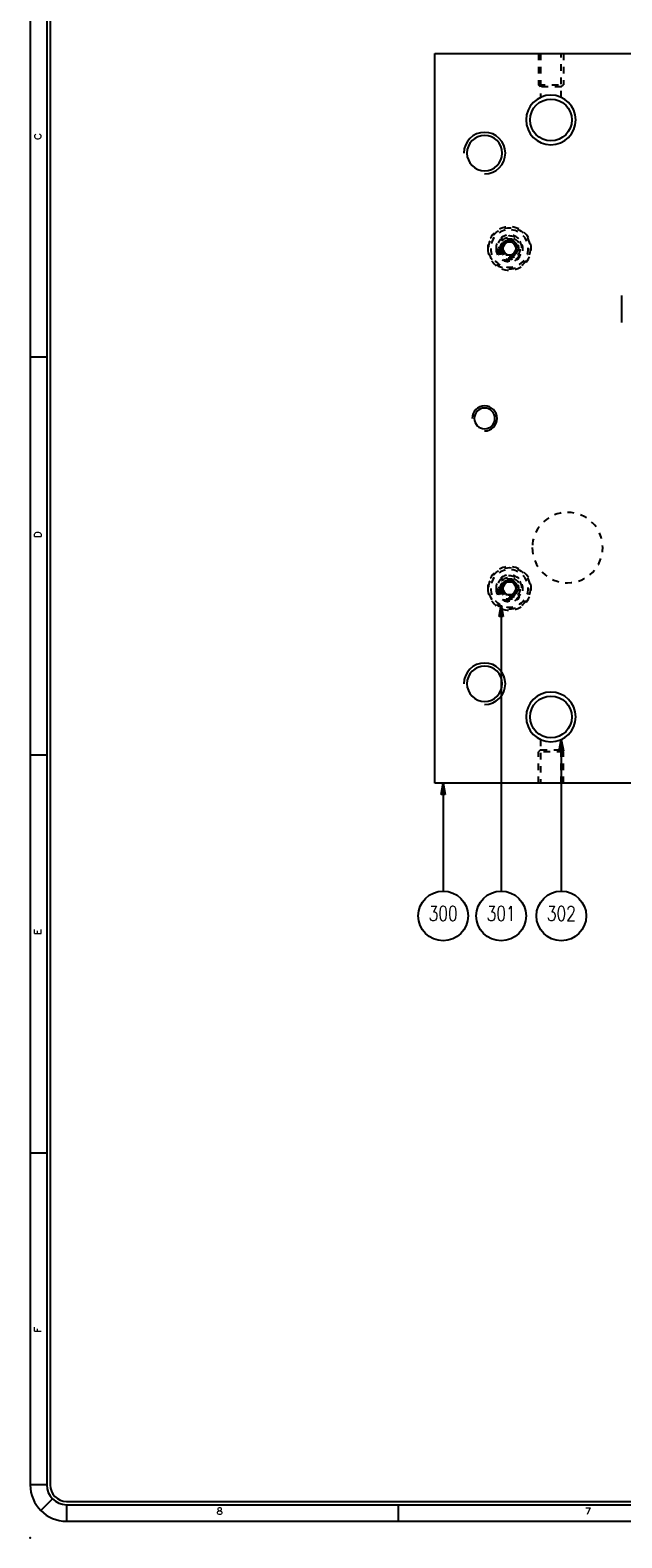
# Model space of a CAD drawing. Header units: inches. Extents: x 3 to 289, y 4 to 291.
# Tile 495 of 634: x 114.62 to 123.55, y 213.14 to 235.87. Entities that reach past the tile are written whole.
import ezdxf
from ezdxf.enums import TextEntityAlignment as Align

# ---------------------------------------------------------------- set-up
doc = ezdxf.new("R2010")
doc.units = ezdxf.units.IN
doc.header["$LTSCALE"] = 0.5
doc.header["$MEASUREMENT"] = 0
doc.linetypes.add('HIDDEN', pattern=[0.225, 0.15, -0.075])
doc.layers.add('DIE', color=7, linetype='Continuous')
doc.layers.add('PLOTVIEW1', color=7, linetype='Continuous')
doc.styles.add('VERO0-Simplex', font='simplex_.ttf')
doc.styles.add('VERO5-RomanD', font='romand__.ttf')

# ---------------------------------------------------------------- blocks, each defined once
blk = doc.blocks.new('ArrowheadClosed')
at = {"color": 0}
for p, q in [((0, 0), (-1, 0.18)), ((-1, 0.18), (-1, -0.18)), ((-1, -0.18), (0, 0))]:
    blk.add_line(p, q, dxfattribs=at)

msp = doc.modelspace()

# ---------------------------------------------------------------- linework, layer by layer
at = {"layer": 'DIE', "color": 190, "linetype": 'Continuous'}
for p, q in [((120.727, 224.516), (120.727, 235.516)), ((120.727, 235.516), (127.227, 235.516)), ((123.547, 231.463), (123.547, 231.872)), ((127.227, 224.516), (120.727, 224.516))]:
    msp.add_line(p, q, dxfattribs=at)
at = {"layer": 'DIE', "color": 254, "linetype": 'HIDDEN'}
for p, q in [((122.29, 235.516), (122.29, 235.045)), ((122.321, 235.516), (122.321, 234.857)), ((122.634, 234.857), (122.634, 235.516)), ((122.665, 235.516), (122.665, 235.045)), ((122.29, 235.045), (122.665, 235.045)), ((122.321, 235.014), (122.29, 235.045)), ((122.634, 235.014), (122.665, 235.045)), ((122.634, 235.014), (122.321, 235.014)), ((121.798, 232.673), (121.744, 232.579)), ((121.744, 232.579), (121.798, 232.485)), ((121.907, 232.673), (121.798, 232.673)), ((121.961, 232.579), (121.907, 232.673)), ((121.907, 232.485), (121.961, 232.579)), ((121.798, 232.485), (121.907, 232.485)), ((121.798, 227.548), (121.744, 227.454)), ((121.907, 227.548), (121.798, 227.548)), ((121.961, 227.454), (121.907, 227.548)), ((121.744, 227.454), (121.798, 227.36)), ((121.798, 227.36), (121.907, 227.36)), ((121.907, 227.36), (121.961, 227.454)), ((122.321, 225.176), (122.321, 224.516)), ((122.634, 224.516), (122.634, 225.176)), ((122.321, 225.019), (122.29, 224.988)), ((122.29, 224.516), (122.29, 224.988)), ((122.665, 224.988), (122.29, 224.988)), ((122.321, 225.019), (122.634, 225.019)), ((122.634, 225.019), (122.665, 224.988)), ((122.665, 224.516), (122.665, 224.988))]:
    msp.add_line(p, q, dxfattribs=at)
at = {"layer": 'DIE', "color": 56, "linetype": 'Continuous'}
for p, q in [((121.727, 227.201), (121.727, 222.891)), ((122.634, 225.176), (122.634, 222.891)), ((120.852, 224.516), (120.852, 222.891))]:
    msp.add_line(p, q, dxfattribs=at)
at = {"layer": 'DIE', "color": 9, "linetype": 'Continuous', "extrusion": (0, 0, -1)}
for centre in [(-122.477, 234.516), (-122.477, 225.516)]:
    msp.add_circle(centre, 0.375, dxfattribs=at)
at = {"layer": 'DIE', "color": 4, "linetype": 'Continuous'}
for centre in [(122.477, 234.516), (122.477, 225.516)]:
    msp.add_circle(centre, 0.315, dxfattribs=at)
at = {"layer": 'DIE', "color": 190, "linetype": 'Continuous', "extrusion": (0, 0, -1)}
for centre, radius in [((-121.477, 234.016), 0.266), ((-121.852, 232.579), 0.101), ((-121.477, 230.016), 0.156), ((-121.852, 227.454), 0.101), ((-121.477, 226.016), 0.266)]:
    msp.add_circle(centre, radius, dxfattribs=at)
at = {"layer": 'DIE', "color": 254, "linetype": 'HIDDEN', "extrusion": (0, 0, -1)}
for centre, radius in [((-121.852, 232.579), 0.328), ((-121.852, 232.579), 0.283), ((-121.852, 232.579), 0.203), ((-121.852, 232.579), 0.188), ((-121.852, 232.579), 0.163), ((-121.852, 232.579), 0.141), ((-121.852, 232.579), 0.125), ((-122.727, 228.069), 0.531), ((-121.852, 227.454), 0.328), ((-121.852, 227.454), 0.283), ((-121.852, 227.454), 0.203), ((-121.852, 227.454), 0.188), ((-121.852, 227.454), 0.163), ((-121.852, 227.454), 0.141), ((-121.852, 227.454), 0.125)]:
    msp.add_circle(centre, radius, dxfattribs=at)
at = {"layer": 'DIE', "color": 254, "linetype": 'HIDDEN'}
for centre in [(121.852, 232.579), (121.852, 227.454)]:
    msp.add_circle(centre, 0.313, dxfattribs=at)
at = {"layer": 'DIE', "color": 56, "linetype": 'Continuous'}
for centre in [(120.852, 222.516), (121.727, 222.516), (122.634, 222.516)]:
    msp.add_circle(centre, 0.375, dxfattribs=at)
at = {"layer": 'DIE', "color": 2, "linetype": 'Continuous'}
for centre, radius in [((121.477, 234.016), 0.313), ((121.852, 232.579), 0.125), ((121.477, 230.016), 0.188), ((121.852, 227.454), 0.125), ((121.477, 226.016), 0.313)]:
    msp.add_arc(centre, radius, 270, 180, dxfattribs=at)
at = {"layer": 'PLOTVIEW1', "color": 97, "linetype": 'Continuous'}
for p, q in [((114.625, 247.94), (114.625, 213.94)), ((114.875, 247.94), (114.875, 213.94)), ((114.925, 247.94), (114.925, 213.94)), ((114.875, 230.94), (114.625, 230.94)), ((114.875, 224.94), (114.625, 224.94)), ((114.875, 218.94), (114.625, 218.94)), ((114.875, 213.94), (114.625, 213.94)), ((114.963, 213.728), (114.786, 213.551)), ((115.175, 213.69), (161.175, 213.69)), ((115.175, 213.64), (161.175, 213.64)), ((115.175, 213.64), (115.175, 213.39)), ((120.175, 213.64), (120.175, 213.39)), ((115.175, 213.39), (161.175, 213.39))]:
    msp.add_line(p, q, dxfattribs=at)
for radius in [0.55, 0.3, 0.25]:
    msp.add_arc((115.175, 213.94), radius, 180, 270, dxfattribs=at)
at = {"layer": 'PLOTVIEW1', "color": 56, "linetype": 'Continuous'}
msp.add_point((114.625, 213.14), dxfattribs=at)

# ---------------------------------------------------------------- block references
at = {"layer": 'DIE', "color": 56, "linetype": 'Continuous', "extrusion": (0, 0, -1), "xscale": 0.170138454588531, "yscale": 0.170138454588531, "zscale": 0.170138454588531, "rotation": 90}
for p in [(-121.727, 227.201), (-122.634, 225.176), (-120.852, 224.516)]:
    msp.add_blockref('ArrowheadClosed', p, dxfattribs=at)

# ---------------------------------------------------------------- texts
at = {"layer": 'DIE', "color": 7, "linetype": 'Continuous', "style": 'VERO0-Simplex'}
for s, width, p, p2 in [('300', 0.705079, (120.634, 222.444), (121.07, 222.444)), ('301', 0.755593, (121.509, 222.444), (121.945, 222.444)), ('302', 0.705079, (122.416, 222.444), (122.852, 222.444))]:
    msp.add_text(s, height=0.22, dxfattribs=dict(at, width=width)).set_placement(p, p2, align=Align.FIT)
at = {"layer": 'PLOTVIEW1', "color": 56, "linetype": 'Continuous', "style": 'VERO5-RomanD'}
for s, width, p, p2 in [('C', 0.998855, (114.789, 234.218), (114.789, 234.317)), ('D', 0.998855, (114.789, 228.218), (114.789, 228.317)), ('E', 0.999972, (114.789, 222.232), (114.789, 222.322)), ('F', 1.001006, (114.789, 216.235), (114.789, 216.319))]:
    msp.add_text(s, height=0.1, rotation=90, dxfattribs=dict(at, width=width)).set_placement(p, p2, align=Align.FIT)
at = {"layer": 'PLOTVIEW1', "color": 56, "linetype": 'Continuous', "style": 'VERO5-RomanD', "width": 0.999731}
for s, p, p2 in [('8', (117.436, 213.492), (117.53, 213.492)), ('7', (122.991, 213.492), (123.085, 213.492))]:
    msp.add_text(s, height=0.1, dxfattribs=at).set_placement(p, p2, align=Align.FIT)

doc.saveas('drawing.dxf')
